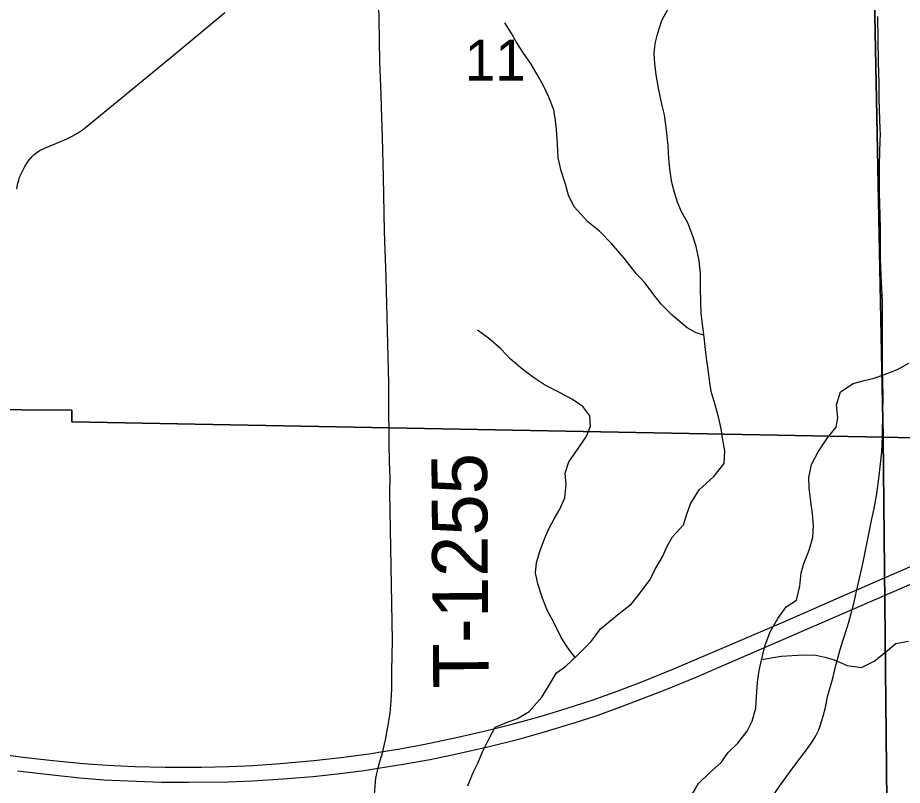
# Model space of a CAD drawing. Extents: x 1874609 to 2204689, y 815661 to 1281160.
# Drawn here: x 2002860 to 2007640, y 1012793 to 1016940 of the extents above; entities that cross this region are included whole.
import ezdxf

# ---------------------------------------------------------------- set-up
doc = ezdxf.new("R2010")
doc.units = 0
for name, color, linetype in [('GM_X_Minor_River', 7, 'Continuous'), ('GM_X_Section', 7, 'Continuous'), ('GM_X_Section_Text', 7, 'Continuous'), ('GM_X_Township_Road', 7, 'Continuous'), ('GM_X_Township_Road_Text', 7, 'Continuous'), ('GM_X_US_Route', 7, 'Continuous')]:
    doc.layers.add(name, color=color, linetype=linetype)

msp = doc.modelspace()

# ---------------------------------------------------------------- linework, layer by layer
at = {"layer": 'GM_X_Minor_River'}
for points in [[(2006377.6, 1016178), (2006373.9, 1016250.2), (2006366.1, 1016332.5), (2006354.4, 1016414.8), (2006340.6, 1016473), (2006322.8, 1016559.4), (2006309.1, 1016631.7), (2006303.3, 1016691.9), (2006299.5, 1016746.1), (2006303.7, 1016800.2), (2006317.9, 1016850.3), (2006340.2, 1016924.4), (2006376.5, 1016990.5)], [(2006567.2, 1015225.8), (2006526.6, 1015238.4), (2006476.6, 1015264.7), (2006398.7, 1015331.3), (2006336.7, 1015391.8), (2006296.8, 1015442.1), (2006251, 1015506.5), (2006201, 1015558.9), (2006137.2, 1015641.4), (2006069.3, 1015719.9), (2006003.4, 1015786.4), (2005941.4, 1015836.9), (2005867.5, 1015917.4), (2005835.7, 1015981.8), (2005819.9, 1016040), (2005796.1, 1016112.4), (2005780.3, 1016182.6), (2005776.5, 1016258.9), (2005770.8, 1016335.2), (2005765, 1016385.3), (2005757.1, 1016441.5), (2005729.3, 1016509.9), (2005697.5, 1016578.2), (2005667.6, 1016632.5), (2005633.7, 1016688.8), (2005589.9, 1016753.2), (2005556, 1016803.5), (2005526.1, 1016857.8), (2005492.2, 1016912.2)], [(2005291.2, 1012790.3), (2005321.5, 1012862.4), (2005345.7, 1012912.5), (2005372, 1012974.5), (2005410.4, 1013052.6), (2005440.6, 1013106.7), (2005500.9, 1013132.5), (2005561.1, 1013154.3), (2005623.4, 1013192.1), (2005691.8, 1013270), (2005732.1, 1013334.1), (2005770.4, 1013400.1), (2005820.7, 1013436), (2005885, 1013495.9), (2005959.4, 1013569.8), (2006009.8, 1013637.8), (2006110.3, 1013721.6), (2006176.7, 1013773.5), (2006235.1, 1013849.4), (2006277.4, 1013905.4), (2006303.6, 1013961.5), (2006346, 1014031.5), (2006368.2, 1014081.6), (2006398.4, 1014135.6), (2006456.8, 1014199.5), (2006475.1, 1014257.6), (2006495.3, 1014313.7), (2006541.7, 1014389.8), (2006622.1, 1014461.6), (2006676.5, 1014531.6), (2006680.7, 1014599.8), (2006670.9, 1014660), (2006661.1, 1014718.2), (2006647.3, 1014784.5), (2006629.5, 1014848.8), (2006607.7, 1014921.1), (2006597.9, 1014981.3), (2006590.1, 1015039.5), (2006582.3, 1015099.8), (2006574.5, 1015164), (2006568.6, 1015214.2), (2006553.1, 1015342.6), (2006551.3, 1015406.8), (2006549.5, 1015477.1), (2006549.8, 1015555.3), (2006542, 1015627.6), (2006526.3, 1015703.9), (2006508.4, 1015760.1), (2006480.6, 1015832.5), (2006446.8, 1015890.8), (2006424.9, 1015943), (2006409, 1015995.3), (2006395.2, 1016049.5), (2006385.4, 1016109.8), (2006377.6, 1016178)], [(2005872.5, 1013484.3), (2005833, 1013536.3), (2005797.2, 1013592.6), (2005757.4, 1013673), (2005721.5, 1013739.4), (2005695.7, 1013803.7), (2005669.9, 1013882), (2005658.1, 1013940.3), (2005662.3, 1013996.4), (2005680.5, 1014056.5), (2005706.8, 1014124.6), (2005729.1, 1014178.7), (2005759.3, 1014232.7), (2005789.6, 1014284.8), (2005815.9, 1014346.8), (2005824.2, 1014419), (2005818.4, 1014479.2), (2005838.6, 1014541.3), (2005885, 1014607.3), (2005933.3, 1014679.3), (2005955.6, 1014733.4), (2005951.7, 1014789.6), (2005913.8, 1014839.9), (2005857.8, 1014878.3), (2005791.8, 1014912.7), (2005705.8, 1014957.2), (2005647.8, 1014995.6), (2005589.8, 1015040), (2005521.9, 1015094.4), (2005469.9, 1015150.8), (2005404, 1015209.3), (2005344, 1015251.7)], [(2006499.7, 1012734.8), (2006538, 1012802.9), (2006596.4, 1012858.8), (2006660.7, 1012916.7), (2006699, 1012970.7), (2006751.3, 1013020.6), (2006801.6, 1013086.6), (2006827.9, 1013140.6), (2006848.2, 1013210.8), (2006852.4, 1013272.9), (2006856.7, 1013351.2), (2006867, 1013413.3), (2006879.2, 1013469.4), (2006897.5, 1013545.6), (2006925.8, 1013621.7), (2006968.2, 1013693.7), (2007012.5, 1013757.7), (2007068.7, 1013793.6), (2007087.1, 1013869.7), (2007093.3, 1013941.9), (2007107.5, 1013992), (2007135.9, 1014064.1), (2007156.1, 1014132.2), (2007160.4, 1014198.4), (2007154.6, 1014260.7), (2007144.8, 1014326.9), (2007137, 1014399.2), (2007135.2, 1014455.3), (2007149.5, 1014525.5), (2007185.8, 1014595.5), (2007236.2, 1014669.5), (2007282.5, 1014727.5), (2007290.7, 1014777.6), (2007285, 1014847.9), (2007305.3, 1014918), (2007373.6, 1014963.8), (2007433.8, 1014979.6), (2007487.9, 1014993.4), (2007562.2, 1015019.2), (2007614.4, 1015039), (2007674.6, 1015072.8)], [(2006879.9, 1013472.4), (2006985.5, 1013491), (2007105.8, 1013498.5), (2007171.9, 1013496.2), (2007222, 1013486), (2007272.1, 1013471.7), (2007342.1, 1013441.3), (2007420.2, 1013428.9), (2007488.5, 1013464.7), (2007540.8, 1013504.6), (2007605.1, 1013558.5), (2007673.3, 1013572.2)]]:
    msp.add_lwpolyline(points, dxfattribs=at)
at = {"layer": 'GM_X_Section'}
for points in [[(2002039, 1020167.2), (2003143.5, 1020178), (2003144.4, 1020125.3), (2007432.8, 1019964.2), (2007536.1, 1014673.9), (2003151.7, 1014756.7), (2003151.7, 1014819.4), (2002062, 1014826.6)], [(2012885.7, 1019875.7), (2012878.4, 1019561.5), (2012928.9, 1014555.2), (2007536.1, 1014673.9), (2007432.8, 1019964.2)], [(2002062, 1014826.6), (2003151.7, 1014819.4), (2003151.7, 1014756.7), (2007536.1, 1014673.9), (2007591.4, 1009307.4), (2003159.1, 1009354.1), (2003159.1, 1009404.8), (2002171.6, 1009416.2)], [(2007536.1, 1014673.9), (2012928.9, 1014555.2), (2012933.5, 1014271.1), (2012954.3, 1009164.7), (2007591.4, 1009307.4)]]:
    msp.add_lwpolyline(points, close=True, dxfattribs=at)
at = {"layer": 'GM_X_Township_Road'}
for points in [[(2004881.7, 1013409.5), (2004881.8, 1013411.9), (2004884.9, 1013575.2), (2004870.9, 1014376.4), (2004871.8, 1014458.3), (2004869.6, 1014539.9), (2004867.3, 1014638.1), (2004867.6, 1014703.6), (2004865.7, 1014801.8), (2004865.7, 1014883.4), (2004864.6, 1014965.2), (2004859.7, 1015178.2), (2004849.9, 1015538.8), (2004842.5, 1015784.7), (2004836.4, 1016080), (2004831.3, 1016293.2), (2004825.6, 1016457), (2004823.2, 1016522.6), (2004817.4, 1016702.9), (2004812.5, 1016932.5), (2004805.3, 1017194.9), (2004798.3, 1017555.8), (2004796.8, 1017648.5)], [(2002855.1, 1016014.6), (2002860.9, 1016046.8), (2002865, 1016062.6), (2002870.2, 1016078.1), (2002883.5, 1016108), (2002898.7, 1016136.9), (2002916.5, 1016164.4), (2002926.5, 1016177.4), (2002937.4, 1016189.7), (2002949.3, 1016200.9), (2002962.1, 1016211.1), (2002975.8, 1016220), (2003004.8, 1016235), (2003065, 1016260.4), (2003125.2, 1016285.5), (2003154.7, 1016299.5), (2003183.4, 1016315.9), (2003210.5, 1016334), (2003235.3, 1016353.2), (2003246.1, 1016362.4), (2003256.2, 1016372.1), (2003557, 1016618.3), (2003721.3, 1016753.9), (2003784.3, 1016806.3), (2003979, 1016967.4)], [(2006889.3, 1012661.1), (2006981.6, 1012795.1), (2007010.1, 1012835), (2007048.8, 1012888.1), (2007127.9, 1012992.9), (2007155.7, 1013033.2), (2007172.2, 1013061.1), (2007186.6, 1013090.1), (2007198.6, 1013120.2), (2007213, 1013166.8), (2007224.4, 1013214.4), (2007234.2, 1013262.7), (2007237.9, 1013278.7), (2007264.3, 1013371.8), (2007272.5, 1013402.2), (2007282.9, 1013448.5), (2007303.6, 1013526.5), (2007318.9, 1013573.2), (2007344, 1013650.4), (2007353.1, 1013681.4), (2007366.1, 1013728.4), (2007369.9, 1013743.6), (2007377.9, 1013775.9), (2007394.8, 1013849.7), (2007396.2, 1013855.6), (2007410.5, 1013919.5), (2007428, 1013999.3), (2007444.4, 1014079.4), (2007474.1, 1014224.1), (2007487.1, 1014288.3), (2007501.6, 1014368.6), (2007515.3, 1014465.6), (2007524.6, 1014546.8), (2007528.7, 1014595.6), (2007532.4, 1014677.4), (2007535.1, 1014808.7), (2007535.7, 1014890.5), (2007535.4, 1014971), (2007533.8, 1015051.3), (2007533.1, 1015100.1), (2007533, 1015214.9), (2007532.1, 1015411), (2007528.3, 1015508.7), (2007522.7, 1015639.3), (2007521.4, 1015721.1), (2007521.5, 1015802.8), (2007520.8, 1015867.8), (2007517.1, 1015999), (2007516.2, 1016081.1), (2007516.7, 1016146.5), (2007518.1, 1016211.2), (2007520.7, 1016275.8), (2007521.5, 1016308.1), (2007520.9, 1016340.5), (2007518.4, 1016389.5), (2007515.7, 1016503.6), (2007514.4, 1016585.3), (2007511.9, 1016700), (2007508.6, 1016946)], [(2004832.6, 1012975.9), (2004846.9, 1013038.2), (2004861.8, 1013118.8), (2004871.7, 1013183.5), (2004878.4, 1013248.6), (2004881.5, 1013313.9), (2004881.7, 1013409.5)], [(2004806.7, 1012885.6), (2004809.1, 1012895.8), (2004819, 1012927), (2004832.2, 1012974.4), (2004832.6, 1012975.9)], [(2004826.5, 1012339), (2004820.1, 1012391.9), (2004802, 1012521.7), (2004793.1, 1012586.6), (2004787.1, 1012668.3), (2004786, 1012717.4), (2004788.9, 1012766.5), (2004795.6, 1012831.8), (2004801.4, 1012864), (2004806.7, 1012885.6)]]:
    msp.add_lwpolyline(points, dxfattribs=at)
at = {"layer": 'GM_X_US_Route'}
for points in [[(2002857.7, 1012872.4), (2003032.3, 1012851.3), (2003195.3, 1012834), (2003325.9, 1012823.5), (2003456.8, 1012816.7), (2003637, 1012811.2), (2003784.5, 1012810), (2003997.6, 1012812.6), (2004128.6, 1012817.3), (2004292.2, 1012827.5), (2004455.5, 1012841.5), (2004602.2, 1012856.8), (2004732.1, 1012873.9), (2004806.7, 1012885.6), (2004942.7, 1012907), (2005087.9, 1012932.9), (2005232.3, 1012962.7), (2005407.9, 1013003.8), (2005567.1, 1013043.4), (2005693.4, 1013078.5), (2005866.1, 1013130.6), (2005990.7, 1013171.3), (2006114.2, 1013215.4), (2006359.2, 1013309.3), (2006525.9, 1013378.1), (2006691.6, 1013449.4), (2006932.2, 1013554.2), (2007369.9, 1013743.6), (2007639.6, 1013860.3), (2008647.2, 1014298.3)], [(2002692.4, 1012972.8), (2002887.4, 1012945.4), (2003034.1, 1012928.4), (2003213.9, 1012911.8), (2003344.9, 1012902.9), (2003492.5, 1012895.8), (2003656.6, 1012892.2), (2003853.5, 1012892.1), (2004001.2, 1012895.1), (2004132.4, 1012901), (2004279.8, 1012911.1), (2004459.6, 1012927.6), (2004622.7, 1012945.7), (2004769.1, 1012965.7), (2004832.6, 1012975.9), (2004914.9, 1012989.2), (2005060.2, 1013015.9), (2005221.1, 1013049), (2005381.1, 1013085.6), (2005524.4, 1013121.7), (2005682.6, 1013165.5), (2005824.1, 1013208), (2005964.6, 1013254), (2006103.8, 1013303.6), (2006241.9, 1013356.2), (2006409.2, 1013424.2), (2006726.3, 1013559), (2007012.5, 1013682.4), (2007343, 1013827.2), (2007394.8, 1013849.7), (2007884.6, 1014062.1)]]:
    msp.add_lwpolyline(points, dxfattribs=at)

# ---------------------------------------------------------------- texts
at = {"layer": 'GM_X_Section_Text'}
msp.add_text('11', height=221, rotation=0, dxfattribs=at).set_placement((2005276, 1016600.1))
at = {"layer": 'GM_X_Township_Road_Text'}
msp.add_text('T-1255', height=300, rotation=90.4667, dxfattribs=at).set_placement((2005405.1, 1013318))

doc.saveas('drawing.dxf')
